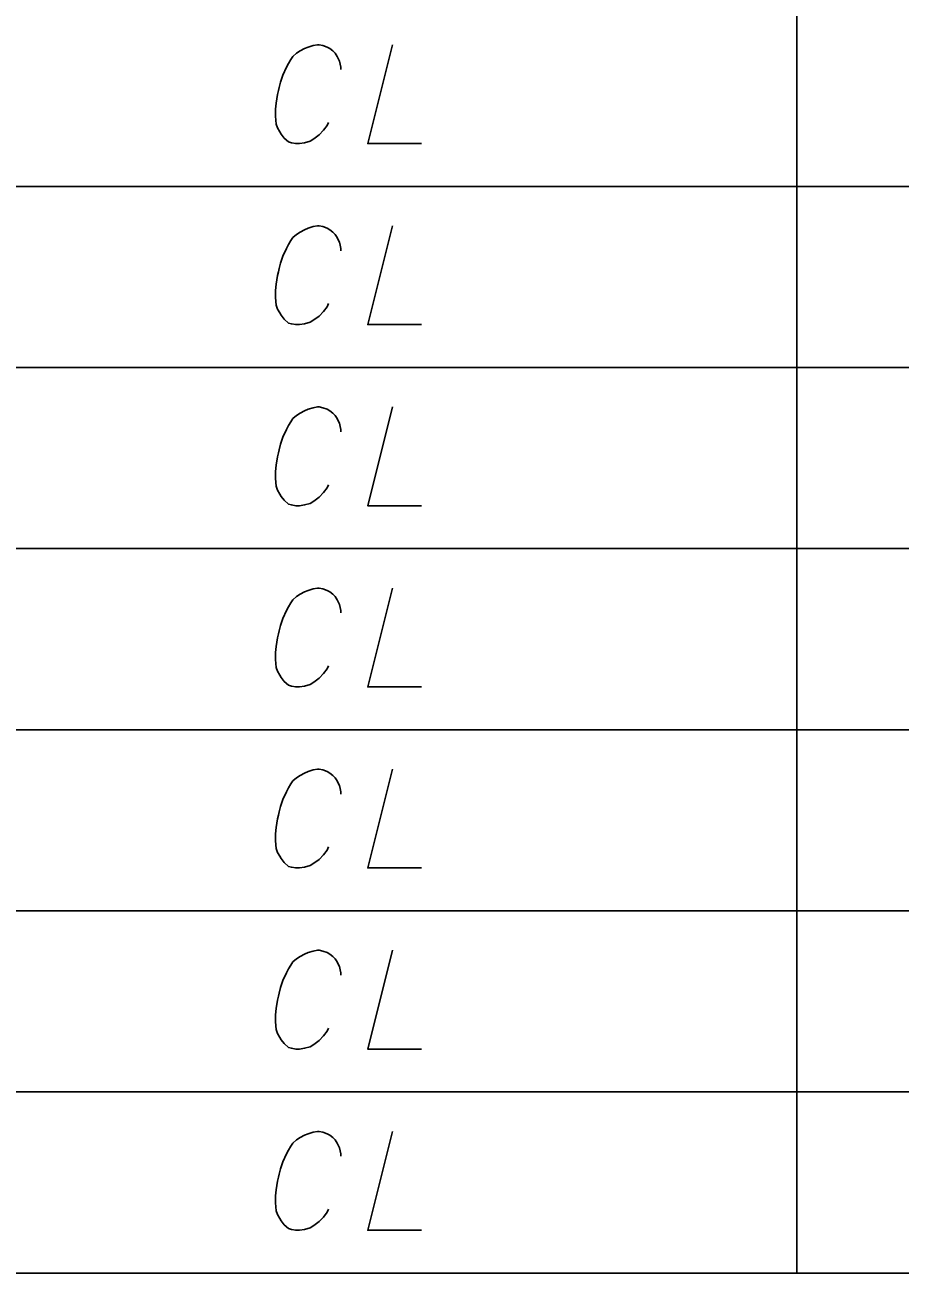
# Model space of a CAD drawing. Extents: x 2074207 to 2076812, y 516372 to 523312.
# Drawn here: x 2076303.1 to 2076345.6, y 519619.2 to 519679.9 of the extents above; entities that cross this region are included whole.
import ezdxf

# ---------------------------------------------------------------- set-up
doc = ezdxf.new("R2010")
doc.units = 0
for name, color, linetype in [('Prop DirtTable_ Soil Test Results - Outline (Major)', 7, 'Continuous'), ('Prop DirtTable_ Soil Test Results - Outline (Minor)', 7, 'Continuous'), ('Prop DirtTable_ Soil Test Results - Tx (Sample Data)', 7, 'Continuous')]:
    doc.layers.add(name, color=color, linetype=linetype)

msp = doc.modelspace()

# ---------------------------------------------------------------- linework, layer by layer
at = {"layer": 'Prop DirtTable_ Soil Test Results - Outline (Major)'}
msp.add_line((2076260.609, 519619.21), (2076811.903, 519619.21), dxfattribs=at)
at = {"layer": 'Prop DirtTable_ Soil Test Results - Outline (Minor)'}
for p, q in [((2076340.594, 519680.81), (2076340.594, 519672.01)), ((2076260.609, 519672.01), (2076811.903, 519672.01)), ((2076260.609, 519672.01), (2076811.903, 519672.01)), ((2076340.594, 519672.01), (2076340.594, 519663.21)), ((2076260.609, 519663.21), (2076811.903, 519663.21)), ((2076260.609, 519663.21), (2076811.903, 519663.21)), ((2076340.594, 519663.21), (2076340.594, 519654.41)), ((2076260.609, 519654.41), (2076811.903, 519654.41)), ((2076260.609, 519654.41), (2076811.903, 519654.41)), ((2076340.594, 519654.41), (2076340.594, 519645.61)), ((2076260.609, 519645.61), (2076811.903, 519645.61)), ((2076260.609, 519645.61), (2076811.903, 519645.61)), ((2076340.594, 519645.61), (2076340.594, 519636.81)), ((2076260.609, 519636.81), (2076811.903, 519636.81)), ((2076260.609, 519636.81), (2076811.903, 519636.81)), ((2076340.594, 519636.81), (2076340.594, 519628.01)), ((2076260.609, 519628.01), (2076811.903, 519628.01)), ((2076260.609, 519628.01), (2076811.903, 519628.01)), ((2076340.594, 519628.01), (2076340.594, 519619.21)), ((2076260.609, 519619.21), (2076811.903, 519619.21))]:
    msp.add_line(p, q, dxfattribs=at)
at = {"layer": 'Prop DirtTable_ Soil Test Results - Tx (Sample Data)'}
for points in [[(2076318.45, 519677.681), (2076318.45, 519677.795), (2076318.415, 519677.946), (2076318.38, 519678.097), (2076318.309, 519678.248), (2076318.274, 519678.324), (2076318.168, 519678.475), (2076318.062, 519678.589), (2076317.921, 519678.702), (2076317.78, 519678.778), (2076317.569, 519678.853), (2076317.392, 519678.891), (2076317.322, 519678.891), (2076317.11, 519678.853), (2076316.863, 519678.778), (2076316.687, 519678.702), (2076316.475, 519678.589), (2076316.299, 519678.475), (2076316.122, 519678.324), (2076316.016, 519678.173), (2076315.911, 519677.984), (2076315.805, 519677.795), (2076315.628, 519677.417), (2076315.523, 519677.077), (2076315.452, 519676.812), (2076315.417, 519676.661), (2076315.381, 519676.472), (2076315.311, 519676.056), (2076315.276, 519675.754), (2076315.276, 519675.414), (2076315.311, 519675.036), (2076315.381, 519674.847), (2076315.487, 519674.658), (2076315.558, 519674.544), (2076315.699, 519674.355), (2076315.911, 519674.167), (2076316.052, 519674.129), (2076316.263, 519674.091), (2076316.404, 519674.091), (2076316.44, 519674.091), (2076316.687, 519674.129), (2076316.969, 519674.204), (2076317.145, 519674.318), (2076317.392, 519674.507), (2076317.604, 519674.733), (2076317.78, 519674.96), (2076317.851, 519675.111)], [(2076320.955, 519678.891), (2076319.756, 519674.091), (2076322.366, 519674.091)], [(2076318.45, 519668.881), (2076318.45, 519668.995), (2076318.415, 519669.146), (2076318.38, 519669.297), (2076318.309, 519669.448), (2076318.274, 519669.524), (2076318.168, 519669.675), (2076318.062, 519669.789), (2076317.921, 519669.902), (2076317.78, 519669.978), (2076317.569, 519670.053), (2076317.392, 519670.091), (2076317.322, 519670.091), (2076317.11, 519670.053), (2076316.863, 519669.978), (2076316.687, 519669.902), (2076316.475, 519669.789), (2076316.299, 519669.675), (2076316.122, 519669.524), (2076316.016, 519669.373), (2076315.911, 519669.184), (2076315.805, 519668.995), (2076315.628, 519668.617), (2076315.523, 519668.277), (2076315.452, 519668.012), (2076315.417, 519667.861), (2076315.381, 519667.672), (2076315.311, 519667.256), (2076315.276, 519666.954), (2076315.276, 519666.614), (2076315.311, 519666.236), (2076315.381, 519666.047), (2076315.487, 519665.858), (2076315.558, 519665.744), (2076315.699, 519665.555), (2076315.911, 519665.367), (2076316.052, 519665.329), (2076316.263, 519665.291), (2076316.404, 519665.291), (2076316.44, 519665.291), (2076316.687, 519665.329), (2076316.969, 519665.404), (2076317.145, 519665.518), (2076317.392, 519665.707), (2076317.604, 519665.933), (2076317.78, 519666.16), (2076317.851, 519666.311)], [(2076320.955, 519670.091), (2076319.756, 519665.291), (2076322.366, 519665.291)], [(2076318.45, 519660.081), (2076318.45, 519660.195), (2076318.415, 519660.346), (2076318.38, 519660.497), (2076318.309, 519660.648), (2076318.274, 519660.724), (2076318.168, 519660.875), (2076318.062, 519660.989), (2076317.921, 519661.102), (2076317.78, 519661.178), (2076317.569, 519661.253), (2076317.392, 519661.291), (2076317.322, 519661.291), (2076317.11, 519661.253), (2076316.863, 519661.178), (2076316.687, 519661.102), (2076316.475, 519660.989), (2076316.299, 519660.875), (2076316.122, 519660.724), (2076316.016, 519660.573), (2076315.911, 519660.384), (2076315.805, 519660.195), (2076315.628, 519659.817), (2076315.523, 519659.477), (2076315.452, 519659.212), (2076315.417, 519659.061), (2076315.381, 519658.872), (2076315.311, 519658.456), (2076315.276, 519658.154), (2076315.276, 519657.814), (2076315.311, 519657.436), (2076315.381, 519657.247), (2076315.487, 519657.058), (2076315.558, 519656.944), (2076315.699, 519656.755), (2076315.911, 519656.567), (2076316.052, 519656.529), (2076316.263, 519656.491), (2076316.404, 519656.491), (2076316.44, 519656.491), (2076316.687, 519656.529), (2076316.969, 519656.604), (2076317.145, 519656.718), (2076317.392, 519656.907), (2076317.604, 519657.133), (2076317.78, 519657.36), (2076317.851, 519657.511)], [(2076320.955, 519661.291), (2076319.756, 519656.491), (2076322.366, 519656.491)], [(2076318.45, 519651.281), (2076318.45, 519651.395), (2076318.415, 519651.546), (2076318.38, 519651.697), (2076318.309, 519651.848), (2076318.274, 519651.924), (2076318.168, 519652.075), (2076318.062, 519652.189), (2076317.921, 519652.302), (2076317.78, 519652.378), (2076317.569, 519652.453), (2076317.392, 519652.491), (2076317.322, 519652.491), (2076317.11, 519652.453), (2076316.863, 519652.378), (2076316.687, 519652.302), (2076316.475, 519652.189), (2076316.299, 519652.075), (2076316.122, 519651.924), (2076316.016, 519651.773), (2076315.911, 519651.584), (2076315.805, 519651.395), (2076315.628, 519651.017), (2076315.523, 519650.677), (2076315.452, 519650.412), (2076315.417, 519650.261), (2076315.381, 519650.072), (2076315.311, 519649.656), (2076315.276, 519649.354), (2076315.276, 519649.014), (2076315.311, 519648.636), (2076315.381, 519648.447), (2076315.487, 519648.258), (2076315.558, 519648.144), (2076315.699, 519647.955), (2076315.911, 519647.767), (2076316.052, 519647.729), (2076316.263, 519647.691), (2076316.404, 519647.691), (2076316.44, 519647.691), (2076316.687, 519647.729), (2076316.969, 519647.804), (2076317.145, 519647.918), (2076317.392, 519648.107), (2076317.604, 519648.333), (2076317.78, 519648.56), (2076317.851, 519648.711)], [(2076320.955, 519652.491), (2076319.756, 519647.691), (2076322.366, 519647.691)], [(2076318.45, 519642.481), (2076318.45, 519642.595), (2076318.415, 519642.746), (2076318.38, 519642.897), (2076318.309, 519643.048), (2076318.274, 519643.124), (2076318.168, 519643.275), (2076318.062, 519643.389), (2076317.921, 519643.502), (2076317.78, 519643.578), (2076317.569, 519643.653), (2076317.392, 519643.691), (2076317.322, 519643.691), (2076317.11, 519643.653), (2076316.863, 519643.578), (2076316.687, 519643.502), (2076316.475, 519643.389), (2076316.299, 519643.275), (2076316.122, 519643.124), (2076316.016, 519642.973), (2076315.911, 519642.784), (2076315.805, 519642.595), (2076315.628, 519642.217), (2076315.523, 519641.877), (2076315.452, 519641.612), (2076315.417, 519641.461), (2076315.381, 519641.272), (2076315.311, 519640.856), (2076315.276, 519640.554), (2076315.276, 519640.214), (2076315.311, 519639.836), (2076315.381, 519639.647), (2076315.487, 519639.458), (2076315.558, 519639.344), (2076315.699, 519639.155), (2076315.911, 519638.967), (2076316.052, 519638.929), (2076316.263, 519638.891), (2076316.404, 519638.891), (2076316.44, 519638.891), (2076316.687, 519638.929), (2076316.969, 519639.004), (2076317.145, 519639.118), (2076317.392, 519639.307), (2076317.604, 519639.533), (2076317.78, 519639.76), (2076317.851, 519639.911)], [(2076320.955, 519643.691), (2076319.756, 519638.891), (2076322.366, 519638.891)], [(2076318.45, 519633.681), (2076318.45, 519633.795), (2076318.415, 519633.946), (2076318.38, 519634.097), (2076318.309, 519634.248), (2076318.274, 519634.324), (2076318.168, 519634.475), (2076318.062, 519634.589), (2076317.921, 519634.702), (2076317.78, 519634.778), (2076317.569, 519634.853), (2076317.392, 519634.891), (2076317.322, 519634.891), (2076317.11, 519634.853), (2076316.863, 519634.778), (2076316.687, 519634.702), (2076316.475, 519634.589), (2076316.299, 519634.475), (2076316.122, 519634.324), (2076316.016, 519634.173), (2076315.911, 519633.984), (2076315.805, 519633.795), (2076315.628, 519633.417), (2076315.523, 519633.077), (2076315.452, 519632.812), (2076315.417, 519632.661), (2076315.381, 519632.472), (2076315.311, 519632.056), (2076315.276, 519631.754), (2076315.276, 519631.414), (2076315.311, 519631.036), (2076315.381, 519630.847), (2076315.487, 519630.658), (2076315.558, 519630.544), (2076315.699, 519630.355), (2076315.911, 519630.167), (2076316.052, 519630.129), (2076316.263, 519630.091), (2076316.404, 519630.091), (2076316.44, 519630.091), (2076316.687, 519630.129), (2076316.969, 519630.204), (2076317.145, 519630.318), (2076317.392, 519630.507), (2076317.604, 519630.733), (2076317.78, 519630.96), (2076317.851, 519631.111)], [(2076320.955, 519634.891), (2076319.756, 519630.091), (2076322.366, 519630.091)], [(2076318.45, 519624.881), (2076318.45, 519624.995), (2076318.415, 519625.146), (2076318.38, 519625.297), (2076318.309, 519625.448), (2076318.274, 519625.524), (2076318.168, 519625.675), (2076318.062, 519625.789), (2076317.921, 519625.902), (2076317.78, 519625.978), (2076317.569, 519626.053), (2076317.392, 519626.091), (2076317.322, 519626.091), (2076317.11, 519626.053), (2076316.863, 519625.978), (2076316.687, 519625.902), (2076316.475, 519625.789), (2076316.299, 519625.675), (2076316.122, 519625.524), (2076316.016, 519625.373), (2076315.911, 519625.184), (2076315.805, 519624.995), (2076315.628, 519624.617), (2076315.523, 519624.277), (2076315.452, 519624.012), (2076315.417, 519623.861), (2076315.381, 519623.672), (2076315.311, 519623.256), (2076315.276, 519622.954), (2076315.276, 519622.614), (2076315.311, 519622.236), (2076315.381, 519622.047), (2076315.487, 519621.858), (2076315.558, 519621.744), (2076315.699, 519621.555), (2076315.911, 519621.367), (2076316.052, 519621.329), (2076316.263, 519621.291), (2076316.404, 519621.291), (2076316.44, 519621.291), (2076316.687, 519621.329), (2076316.969, 519621.404), (2076317.145, 519621.518), (2076317.392, 519621.707), (2076317.604, 519621.933), (2076317.78, 519622.16), (2076317.851, 519622.311)], [(2076320.955, 519626.091), (2076319.756, 519621.291), (2076322.366, 519621.291)]]:
    msp.add_lwpolyline(points, dxfattribs=at)

doc.saveas('drawing.dxf')
